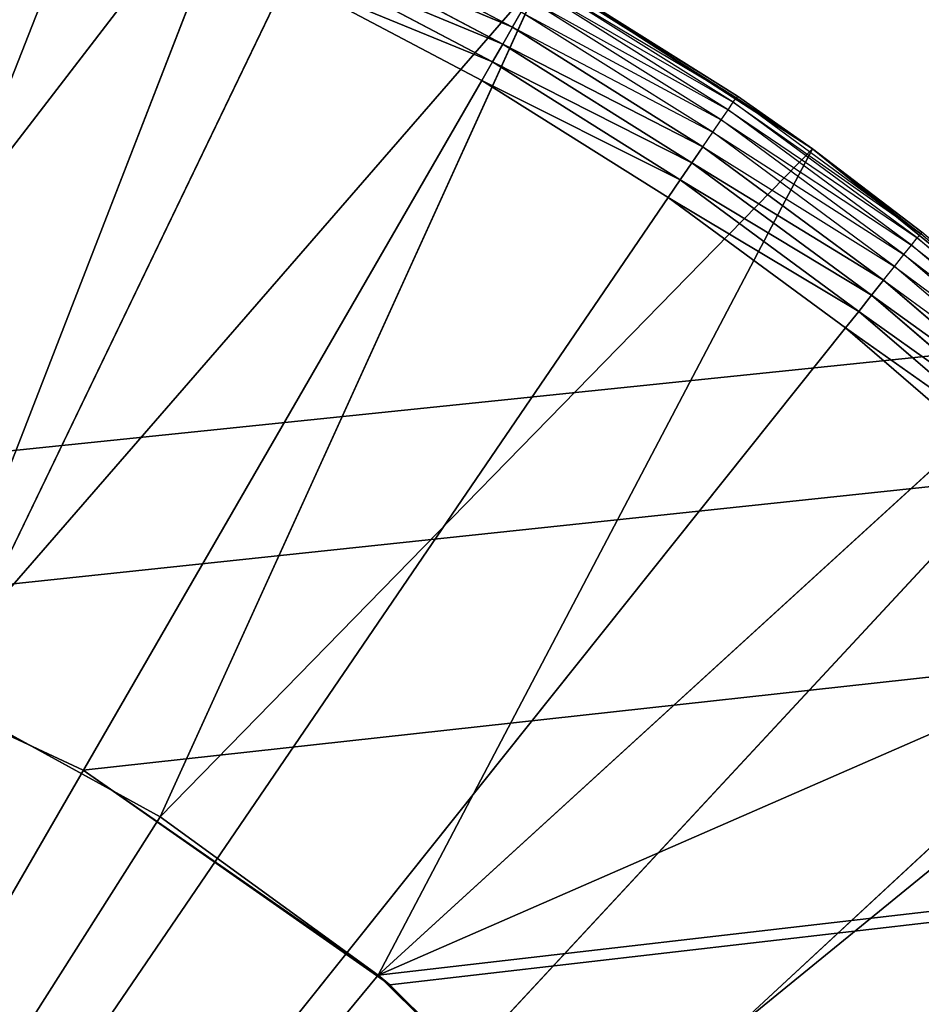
# Model space of a CAD drawing. Extents: x 0.05 to 8.85, y 0.05 to 8.85.
# Tile 407 of 656: x 1.37 to 1.51, y 7.96 to 8.12. Entities that reach past the tile are written whole.
import ezdxf

# ---------------------------------------------------------------- set-up
doc = ezdxf.new("R2010")
doc.units = 0
doc.header["$LTSCALE"] = 2.54
doc.layers.get('0').update_dxf_attribs({"color": 13, "linetype": 'CONTINUOUS'})

# ---------------------------------------------------------------- blocks, each defined once
blk = doc.blocks.new('SZCZOTKA_DO_WC_BEZ_POKRYWK')
at = {"color": 0}
for p, q in [((1.26201, 8.04384, 5.65), (8.82623, 8.82416, 5.65)), ((1.26201, 8.04384, 5.65), (8.82623, 8.82416, 5.65)), ((8.82623, 8.82416, 5.55), (1.32094, 8.02805, 5.55)), ((8.82623, 8.82416, 5.55), (1.32094, 8.02805, 5.55)), ((1.32094, 8.02805, 5.65), (8.82623, 8.82416, 5.65)), ((1.32094, 8.02805, 5.65), (8.82623, 8.82416, 5.65)), ((1.37623, 8.00227, 5.55), (8.82623, 8.82416, 5.55)), ((1.37623, 8.00227, 5.55), (8.82623, 8.82416, 5.55)), ((1.37623, 8.00227, 5.65), (8.82623, 8.82416, 5.65)), ((1.37623, 8.00227, 5.65), (8.82623, 8.82416, 5.65)), ((1.42433, 7.96884, 5.55), (8.82623, 8.82416, 5.55)), ((1.42433, 7.96884, 5.55), (8.82623, 8.82416, 5.55)), ((1.42621, 7.96727, 5.65), (8.82623, 8.82416, 5.65)), ((1.42621, 7.96727, 5.65), (8.82623, 8.82416, 5.65)), ((1.4046, 8.15593, 5.55), (1.30939, 8.03203, 5.55)), ((1.4046, 8.15593, 5.55), (1.30939, 8.03203, 5.55)), ((1.4046, 8.15593, 5.55), (1.35025, 8.01585, 5.55)), ((1.4046, 8.15593, 5.55), (1.35025, 8.01585, 5.55)), ((1.37659, 8.14598, 5.35), (1.20123, 7.69916, 5.35)), ((1.37659, 8.14598, 5.35), (1.20123, 7.69916, 5.35)), ((1.44623, 8.12351, 5.35268), (1.41383, 8.14063, 5.35268)), ((1.44465, 8.12077, 5.35121), (1.41246, 8.13778, 5.35121)), ((1.41246, 8.13778, 5.35121), (1.44623, 8.12351, 5.35268)), ((1.41246, 8.13778, 5.35121), (1.44623, 8.12351, 5.35268)), ((1.44465, 8.12077, 5.35121), (1.41246, 8.13778, 5.35121)), ((1.44297, 8.11786, 5.3503), (1.411, 8.13475, 5.3503)), ((1.411, 8.13475, 5.3503), (1.44465, 8.12077, 5.35121)), ((1.411, 8.13475, 5.3503), (1.44465, 8.12077, 5.35121)), ((1.44297, 8.11786, 5.3503), (1.411, 8.13475, 5.3503)), ((1.40949, 8.13162, 5.35), (1.20123, 7.69916, 5.35)), ((1.40949, 8.13162, 5.35), (1.20123, 7.69916, 5.35)), ((1.45123, 8.13217, 5.55), (1.35025, 8.01585, 5.55)), ((1.45123, 8.13217, 5.55), (1.35025, 8.01585, 5.55)), ((1.45123, 8.13217, 5.55), (1.38877, 7.99467, 5.55)), ((1.45123, 8.13217, 5.55), (1.38877, 7.99467, 5.55)), ((1.40949, 8.13162, 5.35), (1.44123, 8.11485, 5.35)), ((1.40949, 8.13162, 5.35), (1.44123, 8.11485, 5.35)), ((1.40949, 8.13162, 5.35), (1.44297, 8.11786, 5.3503)), ((1.40949, 8.13162, 5.35), (1.44297, 8.11786, 5.3503)), ((1.48221, 8.11128, 5.36316), (1.45063, 8.13112, 5.36316)), ((1.45063, 8.13112, 5.36316), (1.48272, 8.11202, 5.36653)), ((1.48289, 8.11228, 5.37), (1.45108, 8.13191, 5.36653)), ((1.48272, 8.11202, 5.36653), (1.45108, 8.13191, 5.36653)), ((1.48289, 8.11228, 5.37), (1.45123, 8.13217, 5.55)), ((1.45123, 8.13217, 5.55), (1.49512, 8.10366, 5.55)), ((1.48289, 8.11228, 5.37), (1.45123, 8.13217, 5.37)), ((1.48289, 8.11228, 5.37), (1.45123, 8.13217, 5.55)), ((1.45123, 8.13217, 5.55), (1.49512, 8.10366, 5.55)), ((1.48138, 8.11006, 5.36), (1.44989, 8.12985, 5.36)), ((1.44989, 8.12985, 5.36), (1.48221, 8.11128, 5.36316)), ((1.48025, 8.10841, 5.35714), (1.44889, 8.12812, 5.35714)), ((1.44889, 8.12812, 5.35714), (1.48138, 8.11006, 5.36)), ((1.44623, 8.12351, 5.35268), (1.44766, 8.12598, 5.35468)), ((1.47887, 8.10637, 5.35468), (1.44766, 8.12598, 5.35468)), ((1.44766, 8.12598, 5.35468), (1.48025, 8.10841, 5.35714)), ((1.44465, 8.12077, 5.35121), (1.44623, 8.12351, 5.35268)), ((1.44465, 8.12077, 5.35121), (1.44623, 8.12351, 5.35268)), ((1.44623, 8.12351, 5.35268), (1.47887, 8.10637, 5.35468)), ((1.47726, 8.10401, 5.35268), (1.44623, 8.12351, 5.35268)), ((1.44297, 8.11786, 5.3503), (1.44465, 8.12077, 5.35121)), ((1.44297, 8.11786, 5.3503), (1.44465, 8.12077, 5.35121)), ((1.47548, 8.1014, 5.35121), (1.44465, 8.12077, 5.35121)), ((1.44465, 8.12077, 5.35121), (1.47726, 8.10401, 5.35268)), ((1.44465, 8.12077, 5.35121), (1.47726, 8.10401, 5.35268)), ((1.47548, 8.1014, 5.35121), (1.44465, 8.12077, 5.35121)), ((1.44123, 8.11485, 5.35), (1.44297, 8.11786, 5.3503)), ((1.44123, 8.11485, 5.35), (1.44297, 8.11786, 5.3503)), ((1.47358, 8.09862, 5.3503), (1.44297, 8.11786, 5.3503)), ((1.44297, 8.11786, 5.3503), (1.47548, 8.1014, 5.35121)), ((1.44297, 8.11786, 5.3503), (1.47548, 8.1014, 5.35121)), ((1.47358, 8.09862, 5.3503), (1.44297, 8.11786, 5.3503)), ((1.20123, 7.69916, 5.35), (1.44123, 8.11485, 5.35)), ((1.20123, 7.69916, 5.35), (1.44123, 8.11485, 5.35)), ((1.44123, 8.11485, 5.35), (1.47162, 8.09575, 5.35)), ((1.44123, 8.11485, 5.35), (1.47162, 8.09575, 5.35)), ((1.44123, 8.11485, 5.35), (1.47358, 8.09862, 5.3503)), ((1.44123, 8.11485, 5.35), (1.47358, 8.09862, 5.3503)), ((1.48221, 8.11128, 5.36316), (1.48272, 8.11202, 5.36653)), ((1.48289, 8.11228, 5.37), (1.48272, 8.11202, 5.36653)), ((1.49512, 8.10366, 5.37), (1.48272, 8.11202, 5.36653)), ((1.51279, 8.08983, 5.36653), (1.48272, 8.11202, 5.36653)), ((1.49512, 8.10366, 5.37), (1.48289, 8.11228, 5.37)), ((1.48289, 8.11228, 5.37), (1.49512, 8.10366, 5.55)), ((1.48289, 8.11228, 5.37), (1.49512, 8.10366, 5.55)), ((1.48025, 8.10841, 5.35714), (1.48138, 8.11006, 5.36)), ((1.48138, 8.11006, 5.36), (1.48221, 8.11128, 5.36316)), ((1.5113, 8.08798, 5.36), (1.48138, 8.11006, 5.36)), ((1.48138, 8.11006, 5.36), (1.51222, 8.08913, 5.36316)), ((1.51222, 8.08913, 5.36316), (1.48221, 8.11128, 5.36316)), ((1.48221, 8.11128, 5.36316), (1.51279, 8.08983, 5.36653)), ((1.47887, 8.10637, 5.35468), (1.48025, 8.10841, 5.35714)), ((1.51006, 8.08641, 5.35714), (1.48025, 8.10841, 5.35714)), ((1.48025, 8.10841, 5.35714), (1.5113, 8.08798, 5.36)), ((1.47726, 8.10401, 5.35268), (1.47887, 8.10637, 5.35468)), ((1.50852, 8.08449, 5.35468), (1.47887, 8.10637, 5.35468)), ((1.47887, 8.10637, 5.35468), (1.51006, 8.08641, 5.35714)), ((1.49512, 8.10366, 5.55), (1.38877, 7.99467, 5.55)), ((1.49512, 8.10366, 5.55), (1.38877, 7.99467, 5.55)), ((1.42433, 7.96884, 5.55), (1.49512, 8.10366, 5.55)), ((1.42433, 7.96884, 5.55), (1.49512, 8.10366, 5.55)), ((1.47548, 8.1014, 5.35121), (1.47726, 8.10401, 5.35268)), ((1.47548, 8.1014, 5.35121), (1.47726, 8.10401, 5.35268)), ((1.47726, 8.10401, 5.35268), (1.50852, 8.08449, 5.35468)), ((1.50674, 8.08225, 5.35268), (1.47726, 8.10401, 5.35268)), ((1.49512, 8.10366, 5.37), (1.51279, 8.08983, 5.36653)), ((1.51298, 8.09007, 5.37), (1.49512, 8.10366, 5.55)), ((1.49512, 8.10366, 5.55), (1.5358, 8.07073, 5.55)), ((1.51298, 8.09007, 5.37), (1.49512, 8.10366, 5.37)), ((1.49512, 8.10366, 5.37), (1.49512, 8.10366, 5.55)), ((1.51298, 8.09007, 5.37), (1.49512, 8.10366, 5.55)), ((1.49512, 8.10366, 5.37), (1.49512, 8.10366, 5.55)), ((1.49512, 8.10366, 5.55), (1.5358, 8.07073, 5.55)), ((1.47358, 8.09862, 5.3503), (1.47548, 8.1014, 5.35121)), ((1.47358, 8.09862, 5.3503), (1.47548, 8.1014, 5.35121)), ((1.50477, 8.07978, 5.35121), (1.47548, 8.1014, 5.35121)), ((1.47548, 8.1014, 5.35121), (1.50674, 8.08225, 5.35268)), ((1.47548, 8.1014, 5.35121), (1.50674, 8.08225, 5.35268)), ((1.50477, 8.07978, 5.35121), (1.47548, 8.1014, 5.35121)), ((1.47162, 8.09575, 5.35), (1.47358, 8.09862, 5.3503)), ((1.47162, 8.09575, 5.35), (1.47358, 8.09862, 5.3503)), ((1.50267, 8.07715, 5.3503), (1.47358, 8.09862, 5.3503)), ((1.47358, 8.09862, 5.3503), (1.50477, 8.07978, 5.35121)), ((1.47358, 8.09862, 5.3503), (1.50477, 8.07978, 5.35121)), ((1.50267, 8.07715, 5.3503), (1.47358, 8.09862, 5.3503)), ((1.47162, 8.09575, 5.35), (1.20123, 7.69916, 5.35)), ((1.47162, 8.09575, 5.35), (1.20123, 7.69916, 5.35)), ((1.47162, 8.09575, 5.35), (1.50051, 8.07444, 5.35)), ((1.47162, 8.09575, 5.35), (1.50051, 8.07444, 5.35)), ((1.47162, 8.09575, 5.35), (1.50267, 8.07715, 5.3503)), ((1.47162, 8.09575, 5.35), (1.50267, 8.07715, 5.3503)), ((1.5113, 8.08798, 5.36), (1.51222, 8.08913, 5.36316)), ((1.51222, 8.08913, 5.36316), (1.51279, 8.08983, 5.36653)), ((1.5405, 8.0648, 5.36316), (1.51222, 8.08913, 5.36316)), ((1.51222, 8.08913, 5.36316), (1.54111, 8.06546, 5.36653)), ((1.51298, 8.09007, 5.37), (1.51279, 8.08983, 5.36653)), ((1.54111, 8.06546, 5.36653), (1.51279, 8.08983, 5.36653)), ((1.51006, 8.08641, 5.35714), (1.5113, 8.08798, 5.36)), ((1.53949, 8.06372, 5.36), (1.5113, 8.08798, 5.36)), ((1.5113, 8.08798, 5.36), (1.5405, 8.0648, 5.36316)), ((1.50852, 8.08449, 5.35468), (1.51006, 8.08641, 5.35714)), ((1.53813, 8.06225, 5.35714), (1.51006, 8.08641, 5.35714)), ((1.51006, 8.08641, 5.35714), (1.53949, 8.06372, 5.36)), ((1.50674, 8.08225, 5.35268), (1.50852, 8.08449, 5.35468)), ((1.53646, 8.06044, 5.35468), (1.50852, 8.08449, 5.35468)), ((1.50852, 8.08449, 5.35468), (1.53813, 8.06225, 5.35714)), ((1.50477, 8.07978, 5.35121), (1.50674, 8.08225, 5.35268)), ((1.50477, 8.07978, 5.35121), (1.50674, 8.08225, 5.35268)), ((1.50674, 8.08225, 5.35268), (1.53646, 8.06044, 5.35468)), ((1.53451, 8.05835, 5.35268), (1.50674, 8.08225, 5.35268)), ((1.50267, 8.07715, 5.3503), (1.50477, 8.07978, 5.35121)), ((1.50267, 8.07715, 5.3503), (1.50477, 8.07978, 5.35121)), ((1.53237, 8.05604, 5.35121), (1.50477, 8.07978, 5.35121)), ((1.50477, 8.07978, 5.35121), (1.53451, 8.05835, 5.35268)), ((1.50477, 8.07978, 5.35121), (1.53451, 8.05835, 5.35268)), ((1.53237, 8.05604, 5.35121), (1.50477, 8.07978, 5.35121)), ((1.50051, 8.07444, 5.35), (1.50267, 8.07715, 5.3503)), ((1.50051, 8.07444, 5.35), (1.50267, 8.07715, 5.3503)), ((1.53008, 8.05357, 5.3503), (1.50267, 8.07715, 5.3503)), ((1.50267, 8.07715, 5.3503), (1.53237, 8.05604, 5.35121)), ((1.50267, 8.07715, 5.3503), (1.53237, 8.05604, 5.35121)), ((1.53008, 8.05357, 5.3503), (1.50267, 8.07715, 5.3503)), ((1.50051, 8.07444, 5.35), (1.20123, 7.69916, 5.35)), ((1.50051, 8.07444, 5.35), (1.20123, 7.69916, 5.35)), ((1.50051, 8.07444, 5.35), (1.52771, 8.05102, 5.35)), ((1.50051, 8.07444, 5.35), (1.52771, 8.05102, 5.35)), ((1.50051, 8.07444, 5.35), (1.53008, 8.05357, 5.3503)), ((1.50051, 8.07444, 5.35), (1.53008, 8.05357, 5.3503)), ((1.5358, 8.07073, 5.55), (1.42433, 7.96884, 5.55)), ((1.5358, 8.07073, 5.55), (1.42433, 7.96884, 5.55)), ((1.20123, 7.69916, 5.35), (1.52771, 8.05102, 5.35)), ((1.20123, 7.69916, 5.35), (1.52771, 8.05102, 5.35)), ((1.5728, 8.03372, 5.55), (1.42433, 7.96884, 5.55)), ((1.5728, 8.03372, 5.55), (1.42433, 7.96884, 5.55)), ((1.5728, 8.03372, 5.55), (1.45637, 7.93875, 5.55)), ((1.5728, 8.03372, 5.55), (1.45637, 7.93875, 5.55)), ((1.37623, 8.00227, 5.55), (1.32094, 8.02805, 5.55)), ((1.32094, 8.02805, 5.65), (1.37623, 8.00227, 5.65)), ((1.37623, 8.00227, 5.65), (1.32094, 8.02805, 5.55)), ((1.37623, 8.00227, 5.55), (1.32094, 8.02805, 5.55)), ((1.37623, 8.00227, 5.65), (1.32094, 8.02805, 5.55)), ((1.32094, 8.02805, 5.65), (1.37623, 8.00227, 5.65)), ((1.5531, 8.02564, 5.35), (1.20123, 7.69916, 5.35)), ((1.5531, 8.02564, 5.35), (1.20123, 7.69916, 5.35)), ((1.35025, 8.01585, 5.55), (1.38877, 7.99467, 5.55)), ((1.35025, 8.01585, 5.75), (1.38877, 7.99467, 5.75)), ((1.38877, 7.99467, 5.75), (1.35025, 8.01585, 5.55)), ((1.38877, 7.99467, 5.75), (1.35025, 8.01585, 5.55)), ((1.35025, 8.01585, 5.55), (1.38877, 7.99467, 5.55)), ((1.35025, 8.01585, 5.75), (1.38877, 7.99467, 5.75)), ((1.42433, 7.96884, 5.55), (1.37623, 8.00227, 5.55)), ((1.37623, 8.00227, 5.65), (1.42621, 7.96727, 5.65)), ((1.42621, 7.96727, 5.65), (1.37623, 8.00227, 5.55)), ((1.42433, 7.96884, 5.55), (1.37623, 8.00227, 5.55)), ((1.42621, 7.96727, 5.65), (1.37623, 8.00227, 5.55)), ((1.37623, 8.00227, 5.65), (1.42621, 7.96727, 5.65)), ((1.37623, 8.00227, 5.65), (1.37623, 8.00227, 5.55)), ((1.37623, 8.00227, 5.65), (1.37623, 8.00227, 5.55)), ((1.38877, 7.99467, 5.75), (1.20123, 7.69916, 5.75)), ((1.38877, 7.99467, 5.75), (1.20123, 7.69916, 5.75)), ((1.38877, 7.99467, 5.55), (1.42433, 7.96884, 5.55)), ((1.38877, 7.99467, 5.75), (1.38877, 7.99467, 5.55)), ((1.38877, 7.99467, 5.75), (1.38877, 7.99467, 5.55)), ((1.38877, 7.99467, 5.75), (1.42433, 7.96884, 5.75)), ((1.42433, 7.96884, 5.75), (1.38877, 7.99467, 5.55)), ((1.42433, 7.96884, 5.75), (1.38877, 7.99467, 5.55)), ((1.38877, 7.99467, 5.55), (1.42433, 7.96884, 5.55)), ((1.38877, 7.99467, 5.75), (1.42433, 7.96884, 5.75)), ((1.20123, 7.69916, 5.75), (1.42433, 7.96884, 5.75)), ((1.20123, 7.69916, 5.75), (1.42433, 7.96884, 5.75)), ((1.42433, 7.96884, 5.55), (1.45637, 7.93875, 5.55)), ((1.42433, 7.96884, 5.75), (1.42433, 7.96884, 5.55)), ((1.42433, 7.96884, 5.75), (1.42433, 7.96884, 5.55)), ((1.42433, 7.96884, 5.75), (1.45637, 7.93875, 5.75)), ((1.45637, 7.93875, 5.75), (1.42433, 7.96884, 5.55)), ((1.45637, 7.93875, 5.75), (1.42433, 7.96884, 5.55)), ((1.42433, 7.96884, 5.55), (1.45637, 7.93875, 5.55)), ((1.42433, 7.96884, 5.75), (1.45637, 7.93875, 5.75)), ((1.46935, 7.92413, 5.55), (1.42433, 7.96884, 5.55)), ((1.46935, 7.92413, 5.65), (1.42433, 7.96884, 5.55)), ((1.46935, 7.92413, 5.55), (1.42433, 7.96884, 5.55)), ((1.46935, 7.92413, 5.65), (1.42433, 7.96884, 5.55)), ((1.42621, 7.96727, 5.65), (1.42433, 7.96884, 5.55)), ((1.42621, 7.96727, 5.65), (1.42433, 7.96884, 5.55)), ((1.42621, 7.96727, 5.65), (1.46935, 7.92413, 5.65)), ((1.42621, 7.96727, 5.65), (1.46935, 7.92413, 5.65))]:
    blk.add_line(p, q, dxfattribs=at)
mesh = blk.add_polyface(dxfattribs=at)
corners = [(8.82623, 8.82416, 5.55), (1.32094, 8.02805, 5.55), (0.07623, 8.82416, 5.55)]
mesh.append_faces([[corners[k] for k in face] for face in [(0, 1, 2)]], dxfattribs={"color": 0})
mesh = blk.add_polyface(dxfattribs=at)
corners = [(8.82623, 8.82416, 5.65), (0.07623, 8.82416, 5.65), (1.26201, 8.04384, 5.65)]
mesh.append_faces([[corners[k] for k in face] for face in [(0, 1, 2)]], dxfattribs={"color": 0})
mesh = blk.add_polyface(dxfattribs=at)
corners = [(8.82623, 8.82416, 5.65), (1.26201, 8.04384, 5.65), (1.32094, 8.02805, 5.65)]
mesh.append_faces([[corners[k] for k in face] for face in [(0, 1, 2)]], dxfattribs={"color": 0})
mesh = blk.add_polyface(dxfattribs=at)
corners = [(8.82623, 8.82416, 5.55), (1.37623, 8.00227, 5.55), (1.32094, 8.02805, 5.55)]
mesh.append_faces([[corners[k] for k in face] for face in [(0, 1, 2)]], dxfattribs={"color": 0})
mesh = blk.add_polyface(dxfattribs=at)
corners = [(8.82623, 8.82416, 5.65), (1.32094, 8.02805, 5.65), (1.37623, 8.00227, 5.65)]
mesh.append_faces([[corners[k] for k in face] for face in [(0, 1, 2)]], dxfattribs={"color": 0})
mesh = blk.add_polyface(dxfattribs=at)
corners = [(8.82623, 8.82416, 5.55), (1.42433, 7.96884, 5.55), (1.37623, 8.00227, 5.55)]
mesh.append_faces([[corners[k] for k in face] for face in [(0, 1, 2)]], dxfattribs={"color": 0})
mesh = blk.add_polyface(dxfattribs=at)
corners = [(8.82623, 8.82416, 5.65), (1.37623, 8.00227, 5.65), (1.42621, 7.96727, 5.65)]
mesh.append_faces([[corners[k] for k in face] for face in [(0, 1, 2)]], dxfattribs={"color": 0})
mesh = blk.add_polyface(dxfattribs=at)
corners = [(8.82623, 8.82416, 5.55), (1.46935, 7.92413, 5.55), (1.42433, 7.96884, 5.55)]
mesh.append_faces([[corners[k] for k in face] for face in [(0, 1, 2)]], dxfattribs={"color": 0})
mesh = blk.add_polyface(dxfattribs=at)
corners = [(8.82623, 8.82416, 5.65), (1.42621, 7.96727, 5.65), (1.46935, 7.92413, 5.65)]
mesh.append_faces([[corners[k] for k in face] for face in [(0, 1, 2)]], dxfattribs={"color": 0})
mesh = blk.add_polyface(dxfattribs=at)
corners = [(8.82623, 8.82416, 5.55), (1.50434, 7.87416, 5.55), (1.46935, 7.92413, 5.55)]
mesh.append_faces([[corners[k] for k in face] for face in [(0, 1, 2)]], dxfattribs={"color": 0})
mesh = blk.add_polyface(dxfattribs=at)
corners = [(8.82623, 8.82416, 5.65), (1.46935, 7.92413, 5.65), (1.50434, 7.87416, 5.65)]
mesh.append_faces([[corners[k] for k in face] for face in [(0, 1, 2)]], dxfattribs={"color": 0})
mesh = blk.add_polyface(dxfattribs=at)
corners = [(8.82623, 8.82416, 5.55), (1.53012, 7.81886, 5.55), (1.50434, 7.87416, 5.55)]
mesh.append_faces([[corners[k] for k in face] for face in [(0, 1, 2)]], dxfattribs={"color": 0})
mesh = blk.add_polyface(dxfattribs=at)
corners = [(8.82623, 8.82416, 5.65), (1.50434, 7.87416, 5.65), (1.53012, 7.81886, 5.65)]
mesh.append_faces([[corners[k] for k in face] for face in [(0, 1, 2)]], dxfattribs={"color": 0})
mesh = blk.add_polyface(dxfattribs=at)
corners = [(1.4046, 8.15593, 5.55), (1.35574, 8.17468, 5.55), (1.30939, 8.03203, 5.55)]
mesh.append_faces([[corners[k] for k in face] for face in [(0, 1, 2)]], dxfattribs={"color": 0})
mesh = blk.add_polyface(dxfattribs=at)
corners = [(1.37659, 8.14598, 5.35), (1.20123, 7.69916, 5.35), (1.34271, 8.15783, 5.35)]
mesh.append_faces([[corners[k] for k in face] for face in [(0, 1, 2)]], dxfattribs={"color": 0})
mesh = blk.add_polyface(dxfattribs=at)
corners = [(1.4046, 8.15593, 5.55), (1.30939, 8.03203, 5.55), (1.35025, 8.01585, 5.55)]
mesh.append_faces([[corners[k] for k in face] for face in [(0, 1, 2)]], dxfattribs={"color": 0})
mesh = blk.add_polyface(dxfattribs=at)
corners = [(1.45123, 8.13217, 5.55), (1.4046, 8.15593, 5.55), (1.35025, 8.01585, 5.55)]
mesh.append_faces([[corners[k] for k in face] for face in [(0, 1, 2)]], dxfattribs={"color": 0})
mesh = blk.add_polyface(dxfattribs=at)
corners = [(1.40949, 8.13162, 5.35), (1.20123, 7.69916, 5.35), (1.37659, 8.14598, 5.35)]
mesh.append_faces([[corners[k] for k in face] for face in [(0, 1, 2)]], dxfattribs={"color": 0})
mesh = blk.add_polyface(dxfattribs=at)
corners = [(1.44623, 8.12351, 5.35268), (1.41246, 8.13778, 5.35121), (1.41383, 8.14063, 5.35268)]
mesh.append_faces([[corners[k] for k in face] for face in [(0, 1, 2)]], dxfattribs={"color": 0})
mesh = blk.add_polyface(dxfattribs=at)
corners = [(1.44465, 8.12077, 5.35121), (1.411, 8.13475, 5.3503), (1.41246, 8.13778, 5.35121)]
mesh.append_faces([[corners[k] for k in face] for face in [(0, 1, 2)]], dxfattribs={"color": 0})
mesh = blk.add_polyface(dxfattribs=at)
corners = [(1.44623, 8.12351, 5.35268), (1.44465, 8.12077, 5.35121), (1.41246, 8.13778, 5.35121)]
mesh.append_faces([[corners[k] for k in face] for face in [(0, 1, 2)]], dxfattribs={"color": 0})
mesh = blk.add_polyface(dxfattribs=at)
corners = [(1.44297, 8.11786, 5.3503), (1.40949, 8.13162, 5.35), (1.411, 8.13475, 5.3503)]
mesh.append_faces([[corners[k] for k in face] for face in [(0, 1, 2)]], dxfattribs={"color": 0})
mesh = blk.add_polyface(dxfattribs=at)
corners = [(1.44465, 8.12077, 5.35121), (1.44297, 8.11786, 5.3503), (1.411, 8.13475, 5.3503)]
mesh.append_faces([[corners[k] for k in face] for face in [(0, 1, 2)]], dxfattribs={"color": 0})
mesh = blk.add_polyface(dxfattribs=at)
corners = [(1.44123, 8.11485, 5.35), (1.20123, 7.69916, 5.35), (1.40949, 8.13162, 5.35)]
mesh.append_faces([[corners[k] for k in face] for face in [(0, 1, 2)]], dxfattribs={"color": 0})
mesh = blk.add_polyface(dxfattribs=at)
corners = [(1.45123, 8.13217, 5.55), (1.35025, 8.01585, 5.55), (1.38877, 7.99467, 5.55)]
mesh.append_faces([[corners[k] for k in face] for face in [(0, 1, 2)]], dxfattribs={"color": 0})
mesh = blk.add_polyface(dxfattribs=at)
corners = [(1.49512, 8.10366, 5.55), (1.45123, 8.13217, 5.55), (1.38877, 7.99467, 5.55)]
mesh.append_faces([[corners[k] for k in face] for face in [(0, 1, 2)]], dxfattribs={"color": 0})
mesh = blk.add_polyface(dxfattribs=at)
corners = [(1.44297, 8.11786, 5.3503), (1.44123, 8.11485, 5.35), (1.40949, 8.13162, 5.35)]
mesh.append_faces([[corners[k] for k in face] for face in [(0, 1, 2)]], dxfattribs={"color": 0})
mesh = blk.add_polyface(dxfattribs=at)
corners = [(1.49512, 8.10366, 5.55), (1.48289, 8.11228, 5.37), (1.45123, 8.13217, 5.55)]
mesh.append_faces([[corners[k] for k in face] for face in [(0, 1, 2)]], dxfattribs={"color": 0})
mesh = blk.add_polyface(dxfattribs=at)
corners = [(1.45123, 8.13217, 5.55), (1.48289, 8.11228, 5.37), (1.45123, 8.13217, 5.37)]
mesh.append_faces([[corners[k] for k in face] for face in [(0, 1, 2)]], dxfattribs={"color": 0})
mesh = blk.add_polyface(dxfattribs=at)
corners = [(1.47726, 8.10401, 5.35268), (1.44465, 8.12077, 5.35121), (1.44623, 8.12351, 5.35268)]
mesh.append_faces([[corners[k] for k in face] for face in [(0, 1, 2)]], dxfattribs={"color": 0})
mesh = blk.add_polyface(dxfattribs=at)
corners = [(1.47548, 8.1014, 5.35121), (1.44297, 8.11786, 5.3503), (1.44465, 8.12077, 5.35121)]
mesh.append_faces([[corners[k] for k in face] for face in [(0, 1, 2)]], dxfattribs={"color": 0})
mesh = blk.add_polyface(dxfattribs=at)
corners = [(1.47726, 8.10401, 5.35268), (1.47548, 8.1014, 5.35121), (1.44465, 8.12077, 5.35121)]
mesh.append_faces([[corners[k] for k in face] for face in [(0, 1, 2)]], dxfattribs={"color": 0})
mesh = blk.add_polyface(dxfattribs=at)
corners = [(1.47358, 8.09862, 5.3503), (1.44123, 8.11485, 5.35), (1.44297, 8.11786, 5.3503)]
mesh.append_faces([[corners[k] for k in face] for face in [(0, 1, 2)]], dxfattribs={"color": 0})
mesh = blk.add_polyface(dxfattribs=at)
corners = [(1.47548, 8.1014, 5.35121), (1.47358, 8.09862, 5.3503), (1.44297, 8.11786, 5.3503)]
mesh.append_faces([[corners[k] for k in face] for face in [(0, 1, 2)]], dxfattribs={"color": 0})
mesh = blk.add_polyface(dxfattribs=at)
corners = [(1.47162, 8.09575, 5.35), (1.20123, 7.69916, 5.35), (1.44123, 8.11485, 5.35)]
mesh.append_faces([[corners[k] for k in face] for face in [(0, 1, 2)]], dxfattribs={"color": 0})
mesh = blk.add_polyface(dxfattribs=at)
corners = [(1.47358, 8.09862, 5.3503), (1.47162, 8.09575, 5.35), (1.44123, 8.11485, 5.35)]
mesh.append_faces([[corners[k] for k in face] for face in [(0, 1, 2)]], dxfattribs={"color": 0})
mesh = blk.add_polyface(dxfattribs=at)
corners = [(1.49512, 8.10366, 5.55), (1.49512, 8.10366, 5.37), (1.48289, 8.11228, 5.37)]
mesh.append_faces([[corners[k] for k in face] for face in [(0, 1, 2)]], dxfattribs={"color": 0})
mesh = blk.add_polyface(dxfattribs=at)
corners = [(1.49512, 8.10366, 5.55), (1.38877, 7.99467, 5.55), (1.42433, 7.96884, 5.55)]
mesh.append_faces([[corners[k] for k in face] for face in [(0, 1, 2)]], dxfattribs={"color": 0})
mesh = blk.add_polyface(dxfattribs=at)
corners = [(1.5358, 8.07073, 5.55), (1.49512, 8.10366, 5.55), (1.42433, 7.96884, 5.55)]
mesh.append_faces([[corners[k] for k in face] for face in [(0, 1, 2)]], dxfattribs={"color": 0})
mesh = blk.add_polyface(dxfattribs=at)
corners = [(1.50674, 8.08225, 5.35268), (1.47548, 8.1014, 5.35121), (1.47726, 8.10401, 5.35268)]
mesh.append_faces([[corners[k] for k in face] for face in [(0, 1, 2)]], dxfattribs={"color": 0})
mesh = blk.add_polyface(dxfattribs=at)
corners = [(1.5358, 8.07073, 5.55), (1.51298, 8.09007, 5.37), (1.49512, 8.10366, 5.55)]
mesh.append_faces([[corners[k] for k in face] for face in [(0, 1, 2)]], dxfattribs={"color": 0})
mesh = blk.add_polyface(dxfattribs=at)
corners = [(1.49512, 8.10366, 5.55), (1.51298, 8.09007, 5.37), (1.49512, 8.10366, 5.37)]
mesh.append_faces([[corners[k] for k in face] for face in [(0, 1, 2)]], dxfattribs={"color": 0})
mesh = blk.add_polyface(dxfattribs=at)
corners = [(1.50477, 8.07978, 5.35121), (1.47358, 8.09862, 5.3503), (1.47548, 8.1014, 5.35121)]
mesh.append_faces([[corners[k] for k in face] for face in [(0, 1, 2)]], dxfattribs={"color": 0})
mesh = blk.add_polyface(dxfattribs=at)
corners = [(1.50674, 8.08225, 5.35268), (1.50477, 8.07978, 5.35121), (1.47548, 8.1014, 5.35121)]
mesh.append_faces([[corners[k] for k in face] for face in [(0, 1, 2)]], dxfattribs={"color": 0})
mesh = blk.add_polyface(dxfattribs=at)
corners = [(1.50267, 8.07715, 5.3503), (1.47162, 8.09575, 5.35), (1.47358, 8.09862, 5.3503)]
mesh.append_faces([[corners[k] for k in face] for face in [(0, 1, 2)]], dxfattribs={"color": 0})
mesh = blk.add_polyface(dxfattribs=at)
corners = [(1.50477, 8.07978, 5.35121), (1.50267, 8.07715, 5.3503), (1.47358, 8.09862, 5.3503)]
mesh.append_faces([[corners[k] for k in face] for face in [(0, 1, 2)]], dxfattribs={"color": 0})
mesh = blk.add_polyface(dxfattribs=at)
corners = [(1.50051, 8.07444, 5.35), (1.20123, 7.69916, 5.35), (1.47162, 8.09575, 5.35)]
mesh.append_faces([[corners[k] for k in face] for face in [(0, 1, 2)]], dxfattribs={"color": 0})
mesh = blk.add_polyface(dxfattribs=at)
corners = [(1.50267, 8.07715, 5.3503), (1.50051, 8.07444, 5.35), (1.47162, 8.09575, 5.35)]
mesh.append_faces([[corners[k] for k in face] for face in [(0, 1, 2)]], dxfattribs={"color": 0})
mesh = blk.add_polyface(dxfattribs=at)
corners = [(1.53451, 8.05835, 5.35268), (1.50477, 8.07978, 5.35121), (1.50674, 8.08225, 5.35268)]
mesh.append_faces([[corners[k] for k in face] for face in [(0, 1, 2)]], dxfattribs={"color": 0})
mesh = blk.add_polyface(dxfattribs=at)
corners = [(1.53237, 8.05604, 5.35121), (1.50267, 8.07715, 5.3503), (1.50477, 8.07978, 5.35121)]
mesh.append_faces([[corners[k] for k in face] for face in [(0, 1, 2)]], dxfattribs={"color": 0})
mesh = blk.add_polyface(dxfattribs=at)
corners = [(1.53451, 8.05835, 5.35268), (1.53237, 8.05604, 5.35121), (1.50477, 8.07978, 5.35121)]
mesh.append_faces([[corners[k] for k in face] for face in [(0, 1, 2)]], dxfattribs={"color": 0})
mesh = blk.add_polyface(dxfattribs=at)
corners = [(1.53008, 8.05357, 5.3503), (1.50051, 8.07444, 5.35), (1.50267, 8.07715, 5.3503)]
mesh.append_faces([[corners[k] for k in face] for face in [(0, 1, 2)]], dxfattribs={"color": 0})
mesh = blk.add_polyface(dxfattribs=at)
corners = [(1.53237, 8.05604, 5.35121), (1.53008, 8.05357, 5.3503), (1.50267, 8.07715, 5.3503)]
mesh.append_faces([[corners[k] for k in face] for face in [(0, 1, 2)]], dxfattribs={"color": 0})
mesh = blk.add_polyface(dxfattribs=at)
corners = [(1.52771, 8.05102, 5.35), (1.20123, 7.69916, 5.35), (1.50051, 8.07444, 5.35)]
mesh.append_faces([[corners[k] for k in face] for face in [(0, 1, 2)]], dxfattribs={"color": 0})
mesh = blk.add_polyface(dxfattribs=at)
corners = [(1.53008, 8.05357, 5.3503), (1.52771, 8.05102, 5.35), (1.50051, 8.07444, 5.35)]
mesh.append_faces([[corners[k] for k in face] for face in [(0, 1, 2)]], dxfattribs={"color": 0})
mesh = blk.add_polyface(dxfattribs=at)
corners = [(1.5728, 8.03372, 5.55), (1.5358, 8.07073, 5.55), (1.42433, 7.96884, 5.55)]
mesh.append_faces([[corners[k] for k in face] for face in [(0, 1, 2)]], dxfattribs={"color": 0})
mesh = blk.add_polyface(dxfattribs=at)
corners = [(1.5531, 8.02564, 5.35), (1.20123, 7.69916, 5.35), (1.52771, 8.05102, 5.35)]
mesh.append_faces([[corners[k] for k in face] for face in [(0, 1, 2)]], dxfattribs={"color": 0})
mesh = blk.add_polyface(dxfattribs=at)
corners = [(1.5728, 8.03372, 5.55), (1.42433, 7.96884, 5.55), (1.45637, 7.93875, 5.55)]
mesh.append_faces([[corners[k] for k in face] for face in [(0, 1, 2)]], dxfattribs={"color": 0})
mesh = blk.add_polyface(dxfattribs=at)
corners = [(1.60574, 7.99305, 5.55), (1.5728, 8.03372, 5.55), (1.45637, 7.93875, 5.55)]
mesh.append_faces([[corners[k] for k in face] for face in [(0, 1, 2)]], dxfattribs={"color": 0})
mesh = blk.add_polyface(dxfattribs=at)
corners = [(1.37623, 8.00227, 5.65), (1.32094, 8.02805, 5.55), (1.37623, 8.00227, 5.55)]
mesh.append_faces([[corners[k] for k in face] for face in [(0, 1, 2)]], dxfattribs={"color": 0})
mesh = blk.add_polyface(dxfattribs=at)
corners = [(1.32094, 8.02805, 5.65), (1.32094, 8.02805, 5.55), (1.37623, 8.00227, 5.65)]
mesh.append_faces([[corners[k] for k in face] for face in [(0, 1, 2)]], dxfattribs={"color": 0})
mesh = blk.add_polyface(dxfattribs=at)
corners = [(1.57651, 7.99843, 5.35), (1.20123, 7.69916, 5.35), (1.5531, 8.02564, 5.35)]
mesh.append_faces([[corners[k] for k in face] for face in [(0, 1, 2)]], dxfattribs={"color": 0})
mesh = blk.add_polyface(dxfattribs=at)
corners = [(1.38877, 7.99467, 5.75), (1.35025, 8.01585, 5.75), (1.20123, 7.69916, 5.75)]
mesh.append_faces([[corners[k] for k in face] for face in [(0, 1, 2)]], dxfattribs={"color": 0})
mesh = blk.add_polyface(dxfattribs=at)
corners = [(1.38877, 7.99467, 5.75), (1.35025, 8.01585, 5.55), (1.35025, 8.01585, 5.75)]
mesh.append_faces([[corners[k] for k in face] for face in [(0, 1, 2)]], dxfattribs={"color": 0})
mesh = blk.add_polyface(dxfattribs=at)
corners = [(1.38877, 7.99467, 5.75), (1.38877, 7.99467, 5.55), (1.35025, 8.01585, 5.55)]
mesh.append_faces([[corners[k] for k in face] for face in [(0, 1, 2)]], dxfattribs={"color": 0})
mesh = blk.add_polyface(dxfattribs=at)
corners = [(1.42621, 7.96727, 5.65), (1.37623, 8.00227, 5.55), (1.42433, 7.96884, 5.55)]
mesh.append_faces([[corners[k] for k in face] for face in [(0, 1, 2)]], dxfattribs={"color": 0})
mesh = blk.add_polyface(dxfattribs=at)
corners = [(1.37623, 8.00227, 5.65), (1.37623, 8.00227, 5.55), (1.42621, 7.96727, 5.65)]
mesh.append_faces([[corners[k] for k in face] for face in [(0, 1, 2)]], dxfattribs={"color": 0})
mesh = blk.add_polyface(dxfattribs=at)
corners = [(1.59782, 7.96955, 5.35), (1.20123, 7.69916, 5.35), (1.57651, 7.99843, 5.35)]
mesh.append_faces([[corners[k] for k in face] for face in [(0, 1, 2)]], dxfattribs={"color": 0})
mesh = blk.add_polyface(dxfattribs=at)
corners = [(1.42433, 7.96884, 5.75), (1.38877, 7.99467, 5.75), (1.20123, 7.69916, 5.75)]
mesh.append_faces([[corners[k] for k in face] for face in [(0, 1, 2)]], dxfattribs={"color": 0})
mesh = blk.add_polyface(dxfattribs=at)
corners = [(1.42433, 7.96884, 5.75), (1.38877, 7.99467, 5.55), (1.38877, 7.99467, 5.75)]
mesh.append_faces([[corners[k] for k in face] for face in [(0, 1, 2)]], dxfattribs={"color": 0})
mesh = blk.add_polyface(dxfattribs=at)
corners = [(1.42433, 7.96884, 5.75), (1.42433, 7.96884, 5.55), (1.38877, 7.99467, 5.55)]
mesh.append_faces([[corners[k] for k in face] for face in [(0, 1, 2)]], dxfattribs={"color": 0})
mesh = blk.add_polyface(dxfattribs=at)
corners = [(1.60574, 7.99305, 5.55), (1.45637, 7.93875, 5.55), (1.48439, 7.90488, 5.55)]
mesh.append_faces([[corners[k] for k in face] for face in [(0, 1, 2)]], dxfattribs={"color": 0})
mesh = blk.add_polyface(dxfattribs=at)
corners = [(1.63424, 7.94916, 5.55), (1.60574, 7.99305, 5.55), (1.48439, 7.90488, 5.55)]
mesh.append_faces([[corners[k] for k in face] for face in [(0, 1, 2)]], dxfattribs={"color": 0})
mesh = blk.add_polyface(dxfattribs=at)
corners = [(1.61692, 7.93916, 5.35), (1.20123, 7.69916, 5.35), (1.59782, 7.96955, 5.35)]
mesh.append_faces([[corners[k] for k in face] for face in [(0, 1, 2)]], dxfattribs={"color": 0})
mesh = blk.add_polyface(dxfattribs=at)
corners = [(1.45637, 7.93875, 5.75), (1.42433, 7.96884, 5.75), (1.20123, 7.69916, 5.75)]
mesh.append_faces([[corners[k] for k in face] for face in [(0, 1, 2)]], dxfattribs={"color": 0})
mesh = blk.add_polyface(dxfattribs=at)
corners = [(1.45637, 7.93875, 5.75), (1.42433, 7.96884, 5.55), (1.42433, 7.96884, 5.75)]
mesh.append_faces([[corners[k] for k in face] for face in [(0, 1, 2)]], dxfattribs={"color": 0})
mesh = blk.add_polyface(dxfattribs=at)
corners = [(1.45637, 7.93875, 5.75), (1.45637, 7.93875, 5.55), (1.42433, 7.96884, 5.55)]
mesh.append_faces([[corners[k] for k in face] for face in [(0, 1, 2)]], dxfattribs={"color": 0})
mesh = blk.add_polyface(dxfattribs=at)
corners = [(1.46935, 7.92413, 5.65), (1.42433, 7.96884, 5.55), (1.46935, 7.92413, 5.55)]
mesh.append_faces([[corners[k] for k in face] for face in [(0, 1, 2)]], dxfattribs={"color": 0})
mesh = blk.add_polyface(dxfattribs=at)
corners = [(1.42433, 7.96884, 5.55), (1.46935, 7.92413, 5.65), (1.42621, 7.96727, 5.65)]
mesh.append_faces([[corners[k] for k in face] for face in [(0, 1, 2)]], dxfattribs={"color": 0})

msp = doc.modelspace()

# ---------------------------------------------------------------- block references
at = {"color": 0}
msp.add_blockref('SZCZOTKA_DO_WC_BEZ_POKRYWK', (0, 0), dxfattribs=at)

doc.saveas('drawing.dxf')
